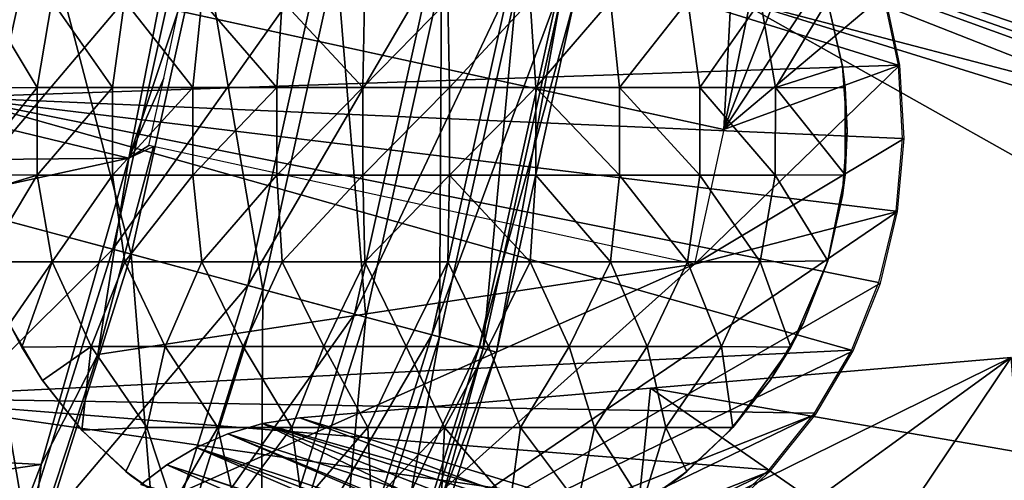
# Model space of a CAD drawing. Header units: millimetres. Extents: x -208 to -25, y 23 to 205.
# Tile 275 of 635: x -90.99 to -83.85, y 105.09 to 108.43. Entities that reach past the tile are written whole.
import ezdxf

# ---------------------------------------------------------------- set-up
doc = ezdxf.new("R2010")
doc.units = ezdxf.units.MM
doc.header["$LTSCALE"] = 65.185185
for name, color, linetype in [('130', 7, 'CONTINUOUS'), ('133', 7, 'CONTINUOUS'), ('14', 7, 'CONTINUOUS'), ('15', 7, 'CONTINUOUS'), ('16', 7, 'CONTINUOUS'), ('25', 7, 'CONTINUOUS'), ('28', 7, 'CONTINUOUS'), ('316', 7, 'CONTINUOUS'), ('317', 7, 'CONTINUOUS'), ('318', 7, 'CONTINUOUS'), ('472', 7, 'CONTINUOUS'), ('514', 7, 'CONTINUOUS'), ('515', 7, 'CONTINUOUS'), ('516', 7, 'CONTINUOUS'), ('522', 7, 'CONTINUOUS')]:
    doc.layers.add(name, color=color, linetype=linetype)

msp = doc.modelspace()

# ---------------------------------------------------------------- linework, layer by layer
at = {"layer": '130', "linetype": 'CONTINUOUS'}
for points in [[(-83.7983, 105.9772, -168.0037), (-83.4892, 105.2467, -168.76), (-86.414, 105.7557, -164.0611), (-83.7983, 105.9772, -168.0037)], [(-86.414, 105.7557, -164.0611), (-83.8442, 103.9754, -168.76), (-88.9575, 105.5407, -160.266), (-86.414, 105.7557, -164.0611)], [(-83.4892, 105.2467, -168.76), (-83.8442, 103.9754, -168.76), (-86.414, 105.7557, -164.0611), (-83.4892, 105.2467, -168.76)], [(-88.9575, 105.5407, -160.266), (-83.8442, 103.9754, -168.76), (-89.2288, 105.4989, -159.8724), (-88.9575, 105.5407, -160.266)], [(-89.2288, 105.4989, -159.8724), (-85.7234, 103.8168, -165.9852), (-89.48, 105.4251, -159.5253), (-89.2288, 105.4989, -159.8724)], [(-83.8442, 103.9754, -168.76), (-85.7234, 103.8168, -165.9852), (-89.2288, 105.4989, -159.8724), (-83.8442, 103.9754, -168.76)], [(-89.48, 105.4251, -159.5253), (-85.7234, 103.8168, -165.9852), (-89.7111, 105.3243, -159.2227), (-89.48, 105.4251, -159.5253)], [(-89.7111, 105.3243, -159.2227), (-85.7234, 103.8168, -165.9852), (-89.9222, 105.2002, -158.9633), (-89.7111, 105.3243, -159.2227)], [(-89.9222, 105.2002, -158.9633), (-85.7234, 103.8168, -165.9852), (-90.1123, 105.0565, -158.747), (-89.9222, 105.2002, -158.9633)]]:
    msp.add_3dface(points, dxfattribs=at)
at = {"layer": '133', "linetype": 'CONTINUOUS'}
for points in [[(-82.7227, 109.1296, -168.76), (-82.9281, 107.8257, -168.76), (-88.0242, 109.8303, -160.266), (-82.7227, 109.1296, -168.76)], [(-88.0242, 109.8303, -160.266), (-82.9281, 107.8257, -168.76), (-85.8, 108.578, -164.0611), (-88.0242, 109.8303, -160.266)], [(-82.9281, 107.8257, -168.76), (-83.5127, 107.2897, -168.0037), (-85.8, 108.578, -164.0611), (-82.9281, 107.8257, -168.76)]]:
    msp.add_3dface(points, dxfattribs=at)
at = {"layer": '14', "linetype": 'CONTINUOUS'}
for points in [[(-90.1976, 107.4224, -148.76), (-89.842, 108.4923, -162.2069), (-89.7504, 109.6933, -148.76), (-90.1976, 107.4224, -148.76)], [(-89.9437, 108.0027, -162.2116), (-89.842, 108.4923, -162.2069), (-90.1976, 107.4224, -148.76), (-89.9437, 108.0027, -162.2116)], [(-90.0545, 107.5155, -162.2069), (-89.9437, 108.0027, -162.2116), (-90.1976, 107.4224, -148.76), (-90.0545, 107.5155, -162.2069)], [(-90.02, 107.5076, -166.26), (-90.0545, 107.5155, -162.2069), (-90.1976, 107.4224, -148.76), (-90.02, 107.5076, -166.26)], [(-90.4233, 105.9989, -166.26), (-90.02, 107.5076, -166.26), (-90.1976, 107.4224, -148.76), (-90.4233, 105.9989, -166.26)], [(-90.8356, 105.2021, -148.76), (-90.4233, 105.9989, -166.26), (-90.1976, 107.4224, -148.76), (-90.8356, 105.2021, -148.76)], [(-90.9124, 104.5159, -166.26), (-90.4233, 105.9989, -166.26), (-90.8356, 105.2021, -148.76), (-90.9124, 104.5159, -166.26)], [(-91.6624, 103.0395, -148.76), (-90.9124, 104.5159, -166.26), (-90.8356, 105.2021, -148.76), (-91.6624, 103.0395, -148.76)]]:
    msp.add_3dface(points, dxfattribs=at)
at = {"layer": '15', "linetype": 'CONTINUOUS'}
msp.add_3dface([(-89.8074, 108.4848, -166.26), (-89.842, 108.4923, -162.2069), (-85.8815, 107.6307, -166.26), (-89.8074, 108.4848, -166.26)], dxfattribs=at)
at = {"layer": '16', "linetype": 'CONTINUOUS'}
for points in [[(-89.8074, 108.4848, -166.26), (-85.8815, 107.6307, -166.26), (-85.7385, 110.2777, -166.26), (-89.8074, 108.4848, -166.26)], [(-85.7385, 110.2777, -166.26), (-85.8815, 107.6307, -166.26), (-85.4077, 109.9297, -166.26), (-85.7385, 110.2777, -166.26)], [(-85.4077, 109.9297, -166.26), (-85.8815, 107.6307, -166.26), (-85.1286, 109.5448, -166.26), (-85.4077, 109.9297, -166.26)], [(-85.1286, 109.5448, -166.26), (-85.8815, 107.6307, -166.26), (-84.8998, 109.1214, -166.26), (-85.1286, 109.5448, -166.26)], [(-84.8998, 109.1214, -166.26), (-85.8815, 107.6307, -166.26), (-84.7136, 108.6154, -166.26), (-84.8998, 109.1214, -166.26)], [(-84.7136, 108.6154, -166.26), (-85.8815, 107.6307, -166.26), (-84.605, 108.0981, -166.26), (-84.7136, 108.6154, -166.26)], [(-84.605, 108.0981, -166.26), (-85.8815, 107.6307, -166.26), (-86.0941, 106.6536, -166.26), (-84.605, 108.0981, -166.26)], [(-84.5742, 107.5645, -166.26), (-84.605, 108.0981, -166.26), (-86.0941, 106.6536, -166.26), (-84.5742, 107.5645, -166.26)], [(-84.621, 107.0357, -166.26), (-84.5742, 107.5645, -166.26), (-86.0941, 106.6536, -166.26), (-84.621, 107.0357, -166.26)], [(-90.02, 107.5076, -166.26), (-90.4233, 105.9989, -166.26), (-86.0941, 106.6536, -166.26), (-90.02, 107.5076, -166.26)], [(-84.7464, 106.5168, -166.26), (-84.621, 107.0357, -166.26), (-88.9544, 104.0899, -166.26), (-84.7464, 106.5168, -166.26)], [(-88.9544, 104.0899, -166.26), (-84.621, 107.0357, -166.26), (-86.0941, 106.6536, -166.26), (-88.9544, 104.0899, -166.26)], [(-90.4233, 105.9989, -166.26), (-90.9124, 104.5159, -166.26), (-86.0941, 106.6536, -166.26), (-90.4233, 105.9989, -166.26)], [(-90.9124, 104.5159, -166.26), (-88.9544, 104.0899, -166.26), (-86.0941, 106.6536, -166.26), (-90.9124, 104.5159, -166.26)], [(-84.9445, 106.0258, -166.26), (-84.7464, 106.5168, -166.26), (-88.9544, 104.0899, -166.26), (-84.9445, 106.0258, -166.26)], [(-85.2149, 105.5656, -166.26), (-84.9445, 106.0258, -166.26), (-88.9544, 104.0899, -166.26), (-85.2149, 105.5656, -166.26)], [(-88.4204, 104.0155, -166.26), (-85.2149, 105.5656, -166.26), (-88.9544, 104.0899, -166.26), (-88.4204, 104.0155, -166.26)], [(-85.5469, 105.1536, -166.26), (-85.2149, 105.5656, -166.26), (-88.4204, 104.0155, -166.26), (-85.5469, 105.1536, -166.26)], [(-87.8919, 104.0194, -166.26), (-85.5469, 105.1536, -166.26), (-88.4204, 104.0155, -166.26), (-87.8919, 104.0194, -166.26)], [(-85.9392, 104.7915, -166.26), (-85.5469, 105.1536, -166.26), (-87.8919, 104.0194, -166.26), (-85.9392, 104.7915, -166.26)]]:
    msp.add_3dface(points, dxfattribs=at)
at = {"layer": '25', "linetype": 'CONTINUOUS'}
for points in [[(-91.4637, 107.8644, -167.76), (-91.0396, 110.0947, -167.76), (-84.618, 108.0964, -167.76), (-91.4637, 107.8644, -167.76)], [(-84.618, 108.0964, -167.76), (-91.0396, 110.0947, -167.76), (-84.7262, 108.6118, -167.76), (-84.618, 108.0964, -167.76)], [(-84.5873, 107.5648, -167.76), (-91.4637, 107.8644, -167.76), (-84.618, 108.0964, -167.76), (-84.5873, 107.5648, -167.76)], [(-92.0811, 105.6846, -167.76), (-91.4637, 107.8644, -167.76), (-84.9562, 106.0317, -167.76), (-92.0811, 105.6846, -167.76)], [(-84.9562, 106.0317, -167.76), (-91.4637, 107.8644, -167.76), (-84.7588, 106.5209, -167.76), (-84.9562, 106.0317, -167.76)], [(-84.7588, 106.5209, -167.76), (-91.4637, 107.8644, -167.76), (-84.6339, 107.0379, -167.76), (-84.7588, 106.5209, -167.76)], [(-84.6339, 107.0379, -167.76), (-91.4637, 107.8644, -167.76), (-84.5873, 107.5648, -167.76), (-84.6339, 107.0379, -167.76)], [(-85.2256, 105.5731, -167.76), (-92.0811, 105.6846, -167.76), (-84.9562, 106.0317, -167.76), (-85.2256, 105.5731, -167.76)], [(-92.0811, 105.6846, -167.76), (-90.895, 104.5255, -167.76), (-92.8901, 103.5616, -167.76), (-92.0811, 105.6846, -167.76)], [(-90.895, 104.5255, -167.76), (-92.0811, 105.6846, -167.76), (-85.9472, 104.8018, -167.76), (-90.895, 104.5255, -167.76)], [(-85.9472, 104.8018, -167.76), (-92.0811, 105.6846, -167.76), (-85.5564, 105.1626, -167.76), (-85.9472, 104.8018, -167.76)], [(-85.5564, 105.1626, -167.76), (-92.0811, 105.6846, -167.76), (-85.2256, 105.5731, -167.76), (-85.5564, 105.1626, -167.76)]]:
    msp.add_3dface(points, dxfattribs=at)
at = {"layer": '28', "linetype": 'CONTINUOUS'}
for points in [[(-90.1976, 107.4224, -148.76), (-89.7504, 109.6933, -148.76), (-97.3269, 109.1439, -148.76), (-90.1976, 107.4224, -148.76)], [(-97.8514, 107.3509, -148.76), (-90.1976, 107.4224, -148.76), (-97.3269, 109.1439, -148.76), (-97.8514, 107.3509, -148.76)], [(-90.8356, 105.2021, -148.76), (-90.1976, 107.4224, -148.76), (-98.5447, 105.6107, -148.76), (-90.8356, 105.2021, -148.76)], [(-98.5447, 105.6107, -148.76), (-90.1976, 107.4224, -148.76), (-97.8514, 107.3509, -148.76), (-98.5447, 105.6107, -148.76)], [(-99.3954, 103.9528, -148.76), (-90.8356, 105.2021, -148.76), (-98.5447, 105.6107, -148.76), (-99.3954, 103.9528, -148.76)], [(-91.6624, 103.0395, -148.76), (-90.8356, 105.2021, -148.76), (-99.3954, 103.9528, -148.76), (-91.6624, 103.0395, -148.76)]]:
    msp.add_3dface(points, dxfattribs=at)
at = {"layer": '316', "linetype": 'CONTINUOUS'}
for points in [[(-88.0242, 109.8303, -160.266), (-85.8, 108.578, -164.0611), (-77.2508, 105.9273, 38.882), (-88.0242, 109.8303, -160.266)], [(-88.0242, 109.8303, -160.266), (-77.2508, 105.9273, 38.882), (-78.5292, 106.507, 26.9771), (-88.0242, 109.8303, -160.266)], [(-88.0242, 109.8303, -160.266), (-78.5292, 106.507, 26.9771), (-79.7287, 107.0511, 15.8215), (-88.0242, 109.8303, -160.266)], [(-88.0242, 109.8303, -160.266), (-79.7287, 107.0511, 15.8215), (-80.8499, 107.5599, 5.4118), (-88.0242, 109.8303, -160.266)], [(-88.0242, 109.8303, -160.266), (-80.8499, 107.5599, 5.4118), (-81.8989, 108.0361, -4.3079), (-88.0242, 109.8303, -160.266)], [(-88.0242, 109.8303, -160.266), (-81.8989, 108.0361, -4.3079), (-82.8787, 108.4811, -13.3626), (-88.0242, 109.8303, -160.266)], [(-85.8, 108.578, -164.0611), (-83.5127, 107.2897, -168.0037), (-77.2508, 105.9273, 38.882), (-85.8, 108.578, -164.0611)]]:
    msp.add_3dface(points, dxfattribs=at)
at = {"layer": '317', "linetype": 'CONTINUOUS'}
for points in [[(-83.7983, 105.9772, -168.0037), (-86.414, 105.7557, -164.0611), (-86.5278, 104.6343, -36.8197), (-83.7983, 105.9772, -168.0037)], [(-85.6461, 104.6333, -29.5034), (-83.7983, 105.9772, -168.0037), (-86.5278, 104.6343, -36.8197), (-85.6461, 104.6333, -29.5034)], [(-84.7005, 104.6319, -21.6125), (-83.7983, 105.9772, -168.0037), (-85.6461, 104.6333, -29.5034), (-84.7005, 104.6319, -21.6125)], [(-83.6908, 104.63, -13.1449), (-83.7983, 105.9772, -168.0037), (-84.7005, 104.6319, -21.6125), (-83.6908, 104.63, -13.1449)], [(-86.414, 105.7557, -164.0611), (-88.9575, 105.5407, -160.266), (-86.5278, 104.6343, -36.8197), (-86.414, 105.7557, -164.0611)]]:
    msp.add_3dface(points, dxfattribs=at)
at = {"layer": '318', "linetype": 'CONTINUOUS'}
for points in [[(-88.9575, 105.5407, -160.266), (-89.2288, 105.4989, -159.8724), (-86.5278, 104.6343, -36.8197), (-88.9575, 105.5407, -160.266)], [(-89.2288, 105.4989, -159.8724), (-89.48, 105.4251, -159.5253), (-86.9525, 104.6096, -40.8153), (-89.2288, 105.4989, -159.8724)], [(-86.5278, 104.6343, -36.8197), (-89.2288, 105.4989, -159.8724), (-86.9525, 104.6096, -40.8153), (-86.5278, 104.6343, -36.8197)], [(-89.48, 105.4251, -159.5253), (-89.7111, 105.3243, -159.2227), (-87.3331, 104.5407, -44.7947), (-89.48, 105.4251, -159.5253)], [(-86.9525, 104.6096, -40.8153), (-89.48, 105.4251, -159.5253), (-87.3331, 104.5407, -44.7947), (-86.9525, 104.6096, -40.8153)], [(-89.7111, 105.3243, -159.2227), (-89.9222, 105.2002, -158.9633), (-87.6629, 104.4464, -48.7728), (-89.7111, 105.3243, -159.2227)], [(-87.3331, 104.5407, -44.7947), (-89.7111, 105.3243, -159.2227), (-87.6629, 104.4464, -48.7728), (-87.3331, 104.5407, -44.7947)], [(-89.9222, 105.2002, -158.9633), (-90.1123, 105.0565, -158.747), (-87.9556, 104.3328, -52.7105), (-89.9222, 105.2002, -158.9633)], [(-87.6629, 104.4464, -48.7728), (-89.9222, 105.2002, -158.9633), (-87.9556, 104.3328, -52.7105), (-87.6629, 104.4464, -48.7728)]]:
    msp.add_3dface(points, dxfattribs=at)
at = {"layer": '472', "linetype": 'CONTINUOUS'}
for points in [[(-76.599, 105.7854, -168.76), (-84.3662, 110.0547, -165.9852), (-85.9759, 110.9605, -163.2928), (-76.599, 105.7854, -168.76)], [(-76.599, 105.7854, -168.76), (-85.9759, 110.9605, -163.2928), (-84.151, 110.8299, -76.2031), (-76.599, 105.7854, -168.76)], [(-76.599, 105.7854, -168.76), (-84.151, 110.8299, -76.2031), (-84.0973, 110.8035, -75.9055), (-76.599, 105.7854, -168.76)], [(-76.599, 105.7854, -168.76), (-84.0973, 110.8035, -75.9055), (-84.0522, 110.7817, -75.6186), (-76.599, 105.7854, -168.76)], [(-76.599, 105.7854, -168.76), (-84.0522, 110.7817, -75.6186), (-83.7429, 110.6347, -73.418), (-76.599, 105.7854, -168.76)], [(-76.599, 105.7854, -168.76), (-82.7227, 109.1296, -168.76), (-84.3662, 110.0547, -165.9852), (-76.599, 105.7854, -168.76)]]:
    msp.add_3dface(points, dxfattribs=at)
at = {"layer": '514', "linetype": 'CONTINUOUS'}
for points in [[(-84.9864, 107.6204, -168.46), (-85.0223, 107.1423, -167.76), (-85.0023, 107.3017, -168.46), (-84.9864, 107.6204, -168.46)], [(-84.9864, 107.6204, -167.76), (-85.0223, 107.1423, -167.76), (-84.9864, 107.6204, -168.46), (-84.9864, 107.6204, -167.76)], [(-85.0023, 107.3017, -168.46), (-85.0223, 107.1423, -167.76), (-85.0208, 107.1528, -168.46), (-85.0023, 107.3017, -168.46)], [(-85.0223, 107.1423, -167.76), (-85.1294, 106.6747, -167.76), (-85.128, 106.6792, -168.46), (-85.0223, 107.1423, -167.76)], [(-85.0208, 107.1528, -168.46), (-85.0223, 107.1423, -167.76), (-85.128, 106.6792, -168.46), (-85.0208, 107.1528, -168.46)], [(-85.128, 106.6792, -168.46), (-85.3047, 106.2291, -167.76), (-85.3067, 106.225, -168.46), (-85.128, 106.6792, -168.46)], [(-85.1294, 106.6747, -167.76), (-85.3047, 106.2291, -167.76), (-85.128, 106.6792, -168.46), (-85.1294, 106.6747, -167.76)], [(-90.9759, 106.0525, -168.46), (-91.0694, 106.2317, -167.76), (-91.0649, 106.2225, -168.46), (-90.9759, 106.0525, -168.46)], [(-90.8306, 105.8182, -167.76), (-91.0694, 106.2317, -167.76), (-90.9759, 106.0525, -168.46), (-90.8306, 105.8182, -167.76)], [(-85.3047, 106.2291, -167.76), (-85.5439, 105.8157, -167.76), (-85.3067, 106.225, -168.46), (-85.3047, 106.2291, -167.76)], [(-85.3067, 106.225, -168.46), (-85.5439, 105.8157, -167.76), (-85.3969, 106.0525, -168.46), (-85.3067, 106.225, -168.46)], [(-90.8248, 105.8097, -168.46), (-90.8306, 105.8182, -167.76), (-90.9759, 106.0525, -168.46), (-90.8248, 105.8097, -168.46)], [(-85.3969, 106.0525, -168.46), (-85.5439, 105.8157, -167.76), (-85.5464, 105.8121, -168.46), (-85.3969, 106.0525, -168.46)], [(-90.5386, 105.4509, -168.46), (-90.8306, 105.8182, -167.76), (-90.8248, 105.8097, -168.46), (-90.5386, 105.4509, -168.46)], [(-90.5323, 105.444, -167.76), (-90.8306, 105.8182, -167.76), (-90.5386, 105.4509, -168.46), (-90.5323, 105.444, -167.76)], [(-85.5439, 105.8157, -167.76), (-85.8422, 105.4422, -167.76), (-85.5464, 105.8121, -168.46), (-85.5439, 105.8157, -167.76)], [(-85.5464, 105.8121, -168.46), (-85.8422, 105.4422, -167.76), (-85.8175, 105.4691, -168.46), (-85.5464, 105.8121, -168.46)], [(-90.2209, 105.1505, -168.46), (-90.5323, 105.444, -167.76), (-90.5386, 105.4509, -168.46), (-90.2209, 105.1505, -168.46)], [(-90.1817, 105.1187, -167.76), (-90.5323, 105.444, -167.76), (-90.2209, 105.1505, -168.46), (-90.1817, 105.1187, -167.76)], [(-85.8422, 105.4422, -167.76), (-86.1925, 105.1176, -167.76), (-86.1508, 105.1514, -168.46), (-85.8422, 105.4422, -167.76)], [(-85.8175, 105.4691, -168.46), (-85.8422, 105.4422, -167.76), (-86.1508, 105.1514, -168.46), (-85.8175, 105.4691, -168.46)], [(-89.8823, 104.9068, -168.46), (-90.1817, 105.1187, -167.76), (-90.2209, 105.1505, -168.46), (-89.8823, 104.9068, -168.46)], [(-89.7868, 104.8494, -167.76), (-90.1817, 105.1187, -167.76), (-89.8823, 104.9068, -168.46), (-89.7868, 104.8494, -167.76)], [(-86.1925, 105.1176, -167.76), (-86.5868, 104.8489, -167.76), (-86.4714, 104.9188, -168.46), (-86.1925, 105.1176, -167.76)], [(-86.1508, 105.1514, -168.46), (-86.1925, 105.1176, -167.76), (-86.4714, 104.9188, -168.46), (-86.1508, 105.1514, -168.46)]]:
    msp.add_3dface(points, dxfattribs=at)
at = {"layer": '515', "linetype": 'CONTINUOUS'}
for points in [[(-90.8646, 107.9351, -168.8446), (-91.3711, 107.9335, -168.46), (-91.2438, 108.565, -168.46), (-90.8646, 107.9351, -168.8446)], [(-90.7571, 108.5649, -168.8163), (-90.8646, 107.9351, -168.8446), (-91.2438, 108.565, -168.46), (-90.7571, 108.5649, -168.8163)], [(-90.3177, 107.9351, -169.1572), (-90.8646, 107.9351, -168.8446), (-90.7571, 108.5649, -168.8163), (-90.3177, 107.9351, -169.1572)], [(-90.2296, 108.5649, -169.1082), (-90.3177, 107.9351, -169.1572), (-90.7571, 108.5649, -168.8163), (-90.2296, 108.5649, -169.1082)], [(-89.7349, 107.9351, -169.3963), (-90.3177, 107.9351, -169.1572), (-90.2296, 108.5649, -169.1082), (-89.7349, 107.9351, -169.3963)], [(-89.6696, 108.5649, -169.3313), (-89.7349, 107.9351, -169.3963), (-90.2296, 108.5649, -169.1082), (-89.6696, 108.5649, -169.3313)], [(-89.1261, 107.9351, -169.558), (-89.7349, 107.9351, -169.3963), (-89.6696, 108.5649, -169.3313), (-89.1261, 107.9351, -169.558)], [(-89.0858, 108.5649, -169.482), (-89.1261, 107.9351, -169.558), (-89.6696, 108.5649, -169.3313), (-89.0858, 108.5649, -169.482)], [(-88.5014, 107.9351, -169.6396), (-89.1261, 107.9351, -169.558), (-89.0858, 108.5649, -169.482), (-88.5014, 107.9351, -169.6396)], [(-88.4878, 108.5649, -169.558), (-88.5014, 107.9351, -169.6396), (-89.0858, 108.5649, -169.482), (-88.4878, 108.5649, -169.558)], [(-87.8849, 108.5649, -169.558), (-88.5014, 107.9351, -169.6396), (-88.4878, 108.5649, -169.558), (-87.8849, 108.5649, -169.558)], [(-87.8714, 107.9351, -169.6396), (-88.5014, 107.9351, -169.6396), (-87.8849, 108.5649, -169.558), (-87.8714, 107.9351, -169.6396)], [(-87.2868, 108.5649, -169.482), (-87.8714, 107.9351, -169.6396), (-87.8849, 108.5649, -169.558), (-87.2868, 108.5649, -169.482)], [(-87.2468, 107.9351, -169.5581), (-87.8714, 107.9351, -169.6396), (-87.2868, 108.5649, -169.482), (-87.2468, 107.9351, -169.5581)], [(-86.7031, 108.5649, -169.3312), (-87.2468, 107.9351, -169.5581), (-87.2868, 108.5649, -169.482), (-86.7031, 108.5649, -169.3312)], [(-86.6379, 107.9351, -169.3963), (-87.2468, 107.9351, -169.5581), (-86.7031, 108.5649, -169.3312), (-86.6379, 107.9351, -169.3963)], [(-86.1431, 108.5649, -169.1081), (-86.6379, 107.9351, -169.3963), (-86.7031, 108.5649, -169.3312), (-86.1431, 108.5649, -169.1081)], [(-86.0551, 107.9351, -169.1572), (-86.6379, 107.9351, -169.3963), (-86.1431, 108.5649, -169.1081), (-86.0551, 107.9351, -169.1572)], [(-85.6156, 108.5649, -168.8162), (-86.0551, 107.9351, -169.1572), (-86.1431, 108.5649, -169.1081), (-85.6156, 108.5649, -168.8162)], [(-85.5082, 107.9351, -168.8446), (-86.0551, 107.9351, -169.1572), (-85.6156, 108.5649, -168.8162), (-85.5082, 107.9351, -168.8446)], [(-85.129, 108.565, -168.46), (-85.5082, 107.9351, -168.8446), (-85.6156, 108.5649, -168.8162), (-85.129, 108.565, -168.46)], [(-85.0209, 108.0891, -168.46), (-85.5082, 107.9351, -168.8446), (-85.129, 108.565, -168.46), (-85.0209, 108.0891, -168.46)], [(-85.0018, 107.9335, -168.46), (-85.5082, 107.9351, -168.8446), (-85.0209, 108.0891, -168.46), (-85.0018, 107.9335, -168.46)], [(-90.8646, 107.9351, -168.8446), (-91.3705, 107.3017, -168.46), (-91.3711, 107.9335, -168.46), (-90.8646, 107.9351, -168.8446)], [(-91.3705, 107.3017, -168.46), (-90.8646, 107.9351, -168.8446), (-90.8642, 107.3, -168.8444), (-91.3705, 107.3017, -168.46)], [(-90.8646, 107.9351, -168.8446), (-90.3177, 107.9351, -169.1572), (-90.8642, 107.3, -168.8444), (-90.8646, 107.9351, -168.8446)], [(-90.8642, 107.3, -168.8444), (-90.3177, 107.9351, -169.1572), (-90.3173, 107.3, -169.1569), (-90.8642, 107.3, -168.8444)], [(-90.3177, 107.9351, -169.1572), (-89.7349, 107.9351, -169.3963), (-90.3173, 107.3, -169.1569), (-90.3177, 107.9351, -169.1572)], [(-90.3173, 107.3, -169.1569), (-89.7349, 107.9351, -169.3963), (-89.7346, 107.3, -169.396), (-90.3173, 107.3, -169.1569)], [(-89.7349, 107.9351, -169.3963), (-89.1261, 107.9351, -169.558), (-89.7346, 107.3, -169.396), (-89.7349, 107.9351, -169.3963)], [(-89.7346, 107.3, -169.396), (-89.1261, 107.9351, -169.558), (-89.1259, 107.3, -169.5577), (-89.7346, 107.3, -169.396)], [(-89.1261, 107.9351, -169.558), (-88.5014, 107.9351, -169.6396), (-89.1259, 107.3, -169.5577), (-89.1261, 107.9351, -169.558)], [(-89.1259, 107.3, -169.5577), (-88.5014, 107.9351, -169.6396), (-88.5013, 107.3, -169.6392), (-89.1259, 107.3, -169.5577)], [(-88.5014, 107.9351, -169.6396), (-87.8714, 107.9351, -169.6396), (-88.5013, 107.3, -169.6392), (-88.5014, 107.9351, -169.6396)], [(-88.5013, 107.3, -169.6392), (-87.8714, 107.9351, -169.6396), (-87.8715, 107.3, -169.6392), (-88.5013, 107.3, -169.6392)], [(-87.8715, 107.3, -169.6392), (-87.2468, 107.9351, -169.5581), (-87.2469, 107.3, -169.5577), (-87.8715, 107.3, -169.6392)], [(-87.8714, 107.9351, -169.6396), (-87.2468, 107.9351, -169.5581), (-87.8715, 107.3, -169.6392), (-87.8714, 107.9351, -169.6396)], [(-87.2469, 107.3, -169.5577), (-87.2468, 107.9351, -169.5581), (-86.6382, 107.3, -169.396), (-87.2469, 107.3, -169.5577)], [(-87.2468, 107.9351, -169.5581), (-86.6379, 107.9351, -169.3963), (-86.6382, 107.3, -169.396), (-87.2468, 107.9351, -169.5581)], [(-86.6382, 107.3, -169.396), (-86.6379, 107.9351, -169.3963), (-86.0555, 107.3, -169.1569), (-86.6382, 107.3, -169.396)], [(-86.6379, 107.9351, -169.3963), (-86.0551, 107.9351, -169.1572), (-86.0555, 107.3, -169.1569), (-86.6379, 107.9351, -169.3963)], [(-86.0555, 107.3, -169.1569), (-86.0551, 107.9351, -169.1572), (-85.5086, 107.3, -168.8444), (-86.0555, 107.3, -169.1569)], [(-86.0551, 107.9351, -169.1572), (-85.5082, 107.9351, -168.8446), (-85.5086, 107.3, -168.8444), (-86.0551, 107.9351, -169.1572)], [(-85.5082, 107.9351, -168.8446), (-85.0023, 107.3017, -168.46), (-85.5086, 107.3, -168.8444), (-85.5082, 107.9351, -168.8446)], [(-85.0018, 107.9335, -168.46), (-85.0023, 107.3017, -168.46), (-85.5082, 107.9351, -168.8446), (-85.0018, 107.9335, -168.46)], [(-84.9864, 107.6204, -168.46), (-85.0023, 107.3017, -168.46), (-85.0018, 107.9335, -168.46), (-84.9864, 107.6204, -168.46)], [(-91.3519, 107.1518, -168.46), (-91.3705, 107.3017, -168.46), (-90.8642, 107.3, -168.8444), (-91.3519, 107.1518, -168.46)], [(-91.2421, 106.6702, -168.46), (-91.3519, 107.1518, -168.46), (-90.8642, 107.3, -168.8444), (-91.2421, 106.6702, -168.46)], [(-91.2421, 106.6702, -168.46), (-90.8642, 107.3, -168.8444), (-90.7554, 106.6704, -168.816), (-91.2421, 106.6702, -168.46)], [(-90.8642, 107.3, -168.8444), (-90.3173, 107.3, -169.1569), (-90.7554, 106.6704, -168.816), (-90.8642, 107.3, -168.8444)], [(-90.7554, 106.6704, -168.816), (-90.3173, 107.3, -169.1569), (-90.2283, 106.6704, -169.1076), (-90.7554, 106.6704, -168.816)], [(-90.3173, 107.3, -169.1569), (-89.7346, 107.3, -169.396), (-90.2283, 106.6704, -169.1076), (-90.3173, 107.3, -169.1569)], [(-90.2283, 106.6704, -169.1076), (-89.7346, 107.3, -169.396), (-89.6686, 106.6704, -169.3304), (-90.2283, 106.6704, -169.1076)], [(-89.7346, 107.3, -169.396), (-89.1259, 107.3, -169.5577), (-89.6686, 106.6704, -169.3304), (-89.7346, 107.3, -169.396)], [(-89.6686, 106.6704, -169.3304), (-89.1259, 107.3, -169.5577), (-89.0853, 106.6704, -169.481), (-89.6686, 106.6704, -169.3304)], [(-89.1259, 107.3, -169.5577), (-88.5013, 107.3, -169.6392), (-89.0853, 106.6704, -169.481), (-89.1259, 107.3, -169.5577)], [(-89.0853, 106.6704, -169.481), (-88.5013, 107.3, -169.6392), (-88.4877, 106.6704, -169.5569), (-89.0853, 106.6704, -169.481)], [(-88.5013, 107.3, -169.6392), (-87.8715, 107.3, -169.6392), (-88.4877, 106.6704, -169.5569), (-88.5013, 107.3, -169.6392)], [(-88.4877, 106.6704, -169.5569), (-87.8715, 107.3, -169.6392), (-87.8853, 106.6704, -169.5569), (-88.4877, 106.6704, -169.5569)], [(-87.8853, 106.6704, -169.5569), (-87.8715, 107.3, -169.6392), (-87.2876, 106.6704, -169.481), (-87.8853, 106.6704, -169.5569)], [(-87.8715, 107.3, -169.6392), (-87.2469, 107.3, -169.5577), (-87.2876, 106.6704, -169.481), (-87.8715, 107.3, -169.6392)], [(-87.2876, 106.6704, -169.481), (-87.2469, 107.3, -169.5577), (-86.7043, 106.6704, -169.3304), (-87.2876, 106.6704, -169.481)], [(-87.2469, 107.3, -169.5577), (-86.6382, 107.3, -169.396), (-86.7043, 106.6704, -169.3304), (-87.2469, 107.3, -169.5577)], [(-86.7043, 106.6704, -169.3304), (-86.6382, 107.3, -169.396), (-86.1447, 106.6704, -169.1076), (-86.7043, 106.6704, -169.3304)], [(-86.6382, 107.3, -169.396), (-86.0555, 107.3, -169.1569), (-86.1447, 106.6704, -169.1076), (-86.6382, 107.3, -169.396)], [(-86.1447, 106.6704, -169.1076), (-86.0555, 107.3, -169.1569), (-85.6175, 106.6704, -168.8161), (-86.1447, 106.6704, -169.1076)], [(-86.0555, 107.3, -169.1569), (-85.5086, 107.3, -168.8444), (-85.6175, 106.6704, -168.8161), (-86.0555, 107.3, -169.1569)], [(-85.5086, 107.3, -168.8444), (-85.128, 106.6792, -168.46), (-85.6175, 106.6704, -168.8161), (-85.5086, 107.3, -168.8444)], [(-85.0023, 107.3017, -168.46), (-85.128, 106.6792, -168.46), (-85.5086, 107.3, -168.8444), (-85.0023, 107.3017, -168.46)], [(-85.0023, 107.3017, -168.46), (-85.0208, 107.1528, -168.46), (-85.128, 106.6792, -168.46), (-85.0023, 107.3017, -168.46)], [(-91.0649, 106.2225, -168.46), (-91.2421, 106.6702, -168.46), (-90.7554, 106.6704, -168.816), (-91.0649, 106.2225, -168.46)], [(-90.9759, 106.0525, -168.46), (-91.0649, 106.2225, -168.46), (-90.7554, 106.6704, -168.816), (-90.9759, 106.0525, -168.46)], [(-90.9759, 106.0525, -168.46), (-90.7554, 106.6704, -168.816), (-90.4729, 106.0569, -168.7948), (-90.9759, 106.0525, -168.46)], [(-90.7554, 106.6704, -168.816), (-90.2283, 106.6704, -169.1076), (-90.4729, 106.0569, -168.7948), (-90.7554, 106.6704, -168.816)], [(-90.4729, 106.0569, -168.7948), (-90.2283, 106.6704, -169.1076), (-89.9358, 106.0569, -169.0571), (-90.4729, 106.0569, -168.7948)], [(-90.2283, 106.6704, -169.1076), (-89.6686, 106.6704, -169.3304), (-89.9358, 106.0569, -169.0571), (-90.2283, 106.6704, -169.1076)], [(-89.9358, 106.0569, -169.0571), (-89.6686, 106.6704, -169.3304), (-89.3693, 106.0569, -169.2476), (-89.9358, 106.0569, -169.0571)], [(-89.6686, 106.6704, -169.3304), (-89.0853, 106.6704, -169.481), (-89.3693, 106.0569, -169.2476), (-89.6686, 106.6704, -169.3304)], [(-89.3693, 106.0569, -169.2476), (-89.0853, 106.6704, -169.481), (-88.7829, 106.0569, -169.3632), (-89.3693, 106.0569, -169.2476)], [(-89.0853, 106.6704, -169.481), (-88.4877, 106.6704, -169.5569), (-88.7829, 106.0569, -169.3632), (-89.0853, 106.6704, -169.481)], [(-88.7829, 106.0569, -169.3632), (-88.4877, 106.6704, -169.5569), (-88.1864, 106.0569, -169.402), (-88.7829, 106.0569, -169.3632)], [(-88.4877, 106.6704, -169.5569), (-87.8853, 106.6704, -169.5569), (-88.1864, 106.0569, -169.402), (-88.4877, 106.6704, -169.5569)], [(-88.1864, 106.0569, -169.402), (-87.8853, 106.6704, -169.5569), (-87.59, 106.0569, -169.3633), (-88.1864, 106.0569, -169.402)], [(-87.8853, 106.6704, -169.5569), (-87.2876, 106.6704, -169.481), (-87.59, 106.0569, -169.3633), (-87.8853, 106.6704, -169.5569)], [(-87.59, 106.0569, -169.3633), (-87.2876, 106.6704, -169.481), (-87.0035, 106.0569, -169.2476), (-87.59, 106.0569, -169.3633)], [(-87.2876, 106.6704, -169.481), (-86.7043, 106.6704, -169.3304), (-87.0035, 106.0569, -169.2476), (-87.2876, 106.6704, -169.481)], [(-87.0035, 106.0569, -169.2476), (-86.7043, 106.6704, -169.3304), (-86.437, 106.0569, -169.0571), (-87.0035, 106.0569, -169.2476)], [(-86.7043, 106.6704, -169.3304), (-86.1447, 106.6704, -169.1076), (-86.437, 106.0569, -169.0571), (-86.7043, 106.6704, -169.3304)], [(-86.437, 106.0569, -169.0571), (-86.1447, 106.6704, -169.1076), (-85.8999, 106.0569, -168.7948), (-86.437, 106.0569, -169.0571)], [(-86.1447, 106.6704, -169.1076), (-85.6175, 106.6704, -168.8161), (-85.8999, 106.0569, -168.7948), (-86.1447, 106.6704, -169.1076)], [(-85.6175, 106.6704, -168.8161), (-85.3969, 106.0525, -168.46), (-85.8999, 106.0569, -168.7948), (-85.6175, 106.6704, -168.8161)], [(-85.128, 106.6792, -168.46), (-85.3969, 106.0525, -168.46), (-85.6175, 106.6704, -168.8161), (-85.128, 106.6792, -168.46)], [(-85.128, 106.6792, -168.46), (-85.3067, 106.225, -168.46), (-85.3969, 106.0525, -168.46), (-85.128, 106.6792, -168.46)], [(-90.8248, 105.8097, -168.46), (-90.9759, 106.0525, -168.46), (-90.4729, 106.0569, -168.7948), (-90.8248, 105.8097, -168.46)], [(-90.5386, 105.4509, -168.46), (-90.8248, 105.8097, -168.46), (-90.4729, 106.0569, -168.7948), (-90.5386, 105.4509, -168.46)], [(-90.5386, 105.4509, -168.46), (-90.4729, 106.0569, -168.7948), (-90.0692, 105.4701, -168.7323), (-90.5386, 105.4509, -168.46)], [(-90.4729, 106.0569, -168.7948), (-89.9358, 106.0569, -169.0571), (-90.0692, 105.4701, -168.7323), (-90.4729, 106.0569, -168.7948)], [(-90.0692, 105.4701, -168.7323), (-89.9358, 106.0569, -169.0571), (-89.5535, 105.4701, -168.9396), (-90.0692, 105.4701, -168.7323)], [(-89.9358, 106.0569, -169.0571), (-89.3693, 106.0569, -169.2476), (-89.5535, 105.4701, -168.9396), (-89.9358, 106.0569, -169.0571)], [(-89.5535, 105.4701, -168.9396), (-89.3693, 106.0569, -169.2476), (-89.0156, 105.4701, -169.0797), (-89.5535, 105.4701, -168.9396)], [(-89.3693, 106.0569, -169.2476), (-88.7829, 106.0569, -169.3632), (-89.0156, 105.4701, -169.0797), (-89.3693, 106.0569, -169.2476)], [(-89.0156, 105.4701, -169.0797), (-88.7829, 106.0569, -169.3632), (-88.4642, 105.4701, -169.1503), (-89.0156, 105.4701, -169.0797)], [(-88.7829, 106.0569, -169.3632), (-88.1864, 106.0569, -169.402), (-88.4642, 105.4701, -169.1503), (-88.7829, 106.0569, -169.3632)], [(-88.4642, 105.4701, -169.1503), (-88.1864, 106.0569, -169.402), (-87.9084, 105.4701, -169.1503), (-88.4642, 105.4701, -169.1503)], [(-88.1864, 106.0569, -169.402), (-87.59, 106.0569, -169.3633), (-87.9084, 105.4701, -169.1503), (-88.1864, 106.0569, -169.402)], [(-87.9084, 105.4701, -169.1503), (-87.59, 106.0569, -169.3633), (-87.3571, 105.4701, -169.0797), (-87.9084, 105.4701, -169.1503)], [(-87.59, 106.0569, -169.3633), (-87.0035, 106.0569, -169.2476), (-87.3571, 105.4701, -169.0797), (-87.59, 106.0569, -169.3633)], [(-87.3571, 105.4701, -169.0797), (-87.0035, 106.0569, -169.2476), (-86.8192, 105.4701, -168.9396), (-87.3571, 105.4701, -169.0797)], [(-87.0035, 106.0569, -169.2476), (-86.437, 106.0569, -169.0571), (-86.8192, 105.4701, -168.9396), (-87.0035, 106.0569, -169.2476)], [(-86.8192, 105.4701, -168.9396), (-86.437, 106.0569, -169.0571), (-86.3034, 105.4701, -168.7322), (-86.8192, 105.4701, -168.9396)], [(-86.437, 106.0569, -169.0571), (-85.8999, 106.0569, -168.7948), (-86.3034, 105.4701, -168.7322), (-86.437, 106.0569, -169.0571)], [(-85.8999, 106.0569, -168.7948), (-85.8175, 105.4691, -168.46), (-86.3034, 105.4701, -168.7322), (-85.8999, 106.0569, -168.7948)], [(-85.3969, 106.0525, -168.46), (-85.8175, 105.4691, -168.46), (-85.8999, 106.0569, -168.7948), (-85.3969, 106.0525, -168.46)], [(-85.3969, 106.0525, -168.46), (-85.5464, 105.8121, -168.46), (-85.8175, 105.4691, -168.46), (-85.3969, 106.0525, -168.46)], [(-90.2209, 105.1505, -168.46), (-90.5386, 105.4509, -168.46), (-90.0692, 105.4701, -168.7323), (-90.2209, 105.1505, -168.46)], [(-89.8823, 104.9068, -168.46), (-90.2209, 105.1505, -168.46), (-90.0692, 105.4701, -168.7323), (-89.8823, 104.9068, -168.46)], [(-89.8823, 104.9068, -168.46), (-90.0692, 105.4701, -168.7323), (-89.5535, 105.4701, -168.9396), (-89.8823, 104.9068, -168.46)], [(-89.8823, 104.9068, -168.46), (-89.5535, 105.4701, -168.9396), (-89.4303, 104.9199, -168.6461), (-89.8823, 104.9068, -168.46)], [(-89.5535, 105.4701, -168.9396), (-89.0156, 105.4701, -169.0797), (-89.4303, 104.9199, -168.6461), (-89.5535, 105.4701, -168.9396)], [(-89.4303, 104.9199, -168.6461), (-89.0156, 105.4701, -169.0797), (-88.9406, 104.9199, -168.7711), (-89.4303, 104.9199, -168.6461)], [(-89.0156, 105.4701, -169.0797), (-88.4642, 105.4701, -169.1503), (-88.9406, 104.9199, -168.7711), (-89.0156, 105.4701, -169.0797)], [(-88.9406, 104.9199, -168.7711), (-88.4642, 105.4701, -169.1503), (-88.4391, 104.9199, -168.8341), (-88.9406, 104.9199, -168.7711)], [(-88.4642, 105.4701, -169.1503), (-87.9084, 105.4701, -169.1503), (-88.4391, 104.9199, -168.8341), (-88.4642, 105.4701, -169.1503)], [(-88.4391, 104.9199, -168.8341), (-87.9084, 105.4701, -169.1503), (-87.9336, 104.9199, -168.8341), (-88.4391, 104.9199, -168.8341)], [(-87.9336, 104.9199, -168.8341), (-87.9084, 105.4701, -169.1503), (-87.4321, 104.9199, -168.7711), (-87.9336, 104.9199, -168.8341)], [(-87.9084, 105.4701, -169.1503), (-87.3571, 105.4701, -169.0797), (-87.4321, 104.9199, -168.7711), (-87.9084, 105.4701, -169.1503)], [(-87.4321, 104.9199, -168.7711), (-87.3571, 105.4701, -169.0797), (-86.9424, 104.9199, -168.6461), (-87.4321, 104.9199, -168.7711)], [(-87.3571, 105.4701, -169.0797), (-86.8192, 105.4701, -168.9396), (-86.9424, 104.9199, -168.6461), (-87.3571, 105.4701, -169.0797)], [(-86.8192, 105.4701, -168.9396), (-86.4714, 104.9188, -168.46), (-86.9424, 104.9199, -168.6461), (-86.8192, 105.4701, -168.9396)], [(-86.4714, 104.9188, -168.46), (-86.8192, 105.4701, -168.9396), (-86.3034, 105.4701, -168.7322), (-86.4714, 104.9188, -168.46)], [(-86.1508, 105.1514, -168.46), (-86.4714, 104.9188, -168.46), (-86.3034, 105.4701, -168.7322), (-86.1508, 105.1514, -168.46)], [(-85.8175, 105.4691, -168.46), (-86.1508, 105.1514, -168.46), (-86.3034, 105.4701, -168.7322), (-85.8175, 105.4691, -168.46)]]:
    msp.add_3dface(points, dxfattribs=at)
at = {"layer": '516', "linetype": 'CONTINUOUS'}
for points in [[(-85.0222, 108.0976, -167.76), (-85.129, 108.565, -168.46), (-85.1288, 108.5643, -167.76), (-85.0222, 108.0976, -167.76)], [(-85.0209, 108.0891, -168.46), (-85.129, 108.565, -168.46), (-85.0222, 108.0976, -167.76), (-85.0209, 108.0891, -168.46)], [(-84.9864, 107.6204, -167.76), (-85.0209, 108.0891, -168.46), (-85.0222, 108.0976, -167.76), (-84.9864, 107.6204, -167.76)], [(-84.9864, 107.6204, -167.76), (-85.0018, 107.9335, -168.46), (-85.0209, 108.0891, -168.46), (-84.9864, 107.6204, -167.76)], [(-84.9864, 107.6204, -167.76), (-84.9864, 107.6204, -168.46), (-85.0018, 107.9335, -168.46), (-84.9864, 107.6204, -167.76)]]:
    msp.add_3dface(points, dxfattribs=at)
at = {"layer": '522', "linetype": 'CONTINUOUS'}
for points in [[(-90.8451, 109.257, 33.6882), (-91.3374, 107.0362, 33.6882), (-92.2176, 109.499, 31.5115), (-90.8451, 109.257, 33.6882)], [(-91.0053, 109.2853, 63.2777), (-91.4945, 107.0783, 63.2777), (-89.8027, 109.0732, 60.9996), (-91.0053, 109.2853, 63.2777)], [(-90.8451, 109.257, 33.6882), (-90.1822, 106.7267, 35.9796), (-91.3374, 107.0362, 33.6882), (-90.8451, 109.257, 33.6882)], [(-89.6673, 109.0493, 35.9796), (-90.1822, 106.7267, 35.9796), (-90.8451, 109.257, 33.6882), (-89.6673, 109.0493, 35.9796)], [(-89.8027, 109.0732, 60.9996), (-91.4945, 107.0783, 63.2777), (-90.315, 106.7623, 60.9996), (-89.8027, 109.0732, 60.9996)], [(-89.8027, 109.0732, 60.9996), (-90.315, 106.7623, 60.9996), (-88.8031, 108.897, 58.6226), (-89.8027, 109.0732, 60.9996)], [(-89.6673, 109.0493, 35.9796), (-89.227, 106.4707, 38.3676), (-90.1822, 106.7267, 35.9796), (-89.6673, 109.0493, 35.9796)], [(-88.6934, 108.8776, 38.3676), (-89.227, 106.4707, 38.3676), (-89.6673, 109.0493, 35.9796), (-88.6934, 108.8776, 38.3676)], [(-88.8031, 108.897, 58.6226), (-90.315, 106.7623, 60.9996), (-89.3346, 106.4995, 58.6226), (-88.8031, 108.897, 58.6226)], [(-88.8031, 108.897, 58.6226), (-89.3346, 106.4995, 58.6226), (-88.0141, 108.7578, 56.1652), (-88.8031, 108.897, 58.6226)], [(-88.6934, 108.8776, 38.3676), (-88.4794, 106.2704, 40.8337), (-89.227, 106.4707, 38.3676), (-88.6934, 108.8776, 38.3676)], [(-87.9311, 108.7432, 40.8337), (-88.4794, 106.2704, 40.8337), (-88.6934, 108.8776, 38.3676), (-87.9311, 108.7432, 40.8337)], [(-88.0141, 108.7578, 56.1652), (-89.3346, 106.4995, 58.6226), (-88.5608, 106.2922, 56.1652), (-88.0141, 108.7578, 56.1652)], [(-88.0141, 108.7578, 56.1652), (-88.5608, 106.2922, 56.1652), (-87.4421, 108.657, 53.6466), (-88.0141, 108.7578, 56.1652)], [(-87.9311, 108.7432, 40.8337), (-87.9451, 106.1272, 43.3585), (-88.4794, 106.2704, 40.8337), (-87.9311, 108.7432, 40.8337)], [(-87.3864, 108.6472, 43.3585), (-87.9451, 106.1272, 43.3585), (-87.9311, 108.7432, 40.8337), (-87.3864, 108.6472, 43.3585)], [(-87.4421, 108.657, 53.6466), (-88.5608, 106.2922, 56.1652), (-87.9997, 106.1419, 53.6466), (-87.4421, 108.657, 53.6466)], [(-87.4421, 108.657, 53.6466), (-87.9997, 106.1419, 53.6466), (-87.0915, 108.5952, 51.0866), (-87.4421, 108.657, 53.6466)], [(-87.0915, 108.5952, 51.0866), (-87.9997, 106.1419, 53.6466), (-87.6558, 106.0497, 51.0866), (-87.0915, 108.5952, 51.0866)], [(-87.3864, 108.6472, 43.3585), (-87.6284, 106.0424, 45.9223), (-87.9451, 106.1272, 43.3585), (-87.3864, 108.6472, 43.3585)], [(-87.0915, 108.5952, 51.0866), (-87.6558, 106.0497, 51.0866), (-86.9649, 108.5728, 48.5051), (-87.0915, 108.5952, 51.0866)], [(-87.0635, 108.5902, 45.9223), (-87.6284, 106.0424, 45.9223), (-87.3864, 108.6472, 43.3585), (-87.0635, 108.5902, 45.9223)], [(-87.0635, 108.5902, 45.9223), (-87.5317, 106.0165, 48.5051), (-87.6284, 106.0424, 45.9223), (-87.0635, 108.5902, 45.9223)], [(-86.9649, 108.5728, 48.5051), (-87.5317, 106.0165, 48.5051), (-87.0635, 108.5902, 45.9223), (-86.9649, 108.5728, 48.5051)], [(-86.9649, 108.5728, 48.5051), (-87.6558, 106.0497, 51.0866), (-87.5317, 106.0165, 48.5051), (-86.9649, 108.5728, 48.5051)], [(-91.4945, 107.0783, 63.2777), (-92.1743, 104.9224, 63.2777), (-90.315, 106.7623, 60.9996), (-91.4945, 107.0783, 63.2777)], [(-91.3374, 107.0362, 33.6882), (-90.8976, 104.4577, 35.9796), (-92.0214, 104.8668, 33.6882), (-91.3374, 107.0362, 33.6882)], [(-90.1822, 106.7267, 35.9796), (-90.8976, 104.4577, 35.9796), (-91.3374, 107.0362, 33.6882), (-90.1822, 106.7267, 35.9796)], [(-90.315, 106.7623, 60.9996), (-92.1743, 104.9224, 63.2777), (-91.0268, 104.5047, 60.9996), (-90.315, 106.7623, 60.9996)], [(-90.315, 106.7623, 60.9996), (-91.0268, 104.5047, 60.9996), (-89.3346, 106.4995, 58.6226), (-90.315, 106.7623, 60.9996)], [(-90.1822, 106.7267, 35.9796), (-89.9683, 104.1195, 38.3676), (-90.8976, 104.4577, 35.9796), (-90.1822, 106.7267, 35.9796)], [(-89.227, 106.4707, 38.3676), (-89.9683, 104.1195, 38.3676), (-90.1822, 106.7267, 35.9796), (-89.227, 106.4707, 38.3676)], [(-89.3346, 106.4995, 58.6226), (-91.0268, 104.5047, 60.9996), (-90.073, 104.1576, 58.6226), (-89.3346, 106.4995, 58.6226)], [(-89.3346, 106.4995, 58.6226), (-90.073, 104.1576, 58.6226), (-88.5608, 106.2922, 56.1652), (-89.3346, 106.4995, 58.6226)], [(-89.227, 106.4707, 38.3676), (-89.241, 103.8548, 40.8337), (-89.9683, 104.1195, 38.3676), (-89.227, 106.4707, 38.3676)], [(-88.4794, 106.2704, 40.8337), (-89.241, 103.8548, 40.8337), (-89.227, 106.4707, 38.3676), (-88.4794, 106.2704, 40.8337)], [(-88.5608, 106.2922, 56.1652), (-90.073, 104.1576, 58.6226), (-89.3202, 103.8836, 56.1652), (-88.5608, 106.2922, 56.1652)], [(-88.5608, 106.2922, 56.1652), (-89.3202, 103.8836, 56.1652), (-87.9997, 106.1419, 53.6466), (-88.5608, 106.2922, 56.1652)], [(-88.4794, 106.2704, 40.8337), (-88.7212, 103.6656, 43.3585), (-89.241, 103.8548, 40.8337), (-88.4794, 106.2704, 40.8337)], [(-87.9451, 106.1272, 43.3585), (-88.7212, 103.6656, 43.3585), (-88.4794, 106.2704, 40.8337), (-87.9451, 106.1272, 43.3585)], [(-87.9997, 106.1419, 53.6466), (-89.3202, 103.8836, 56.1652), (-88.7744, 103.6849, 53.6466), (-87.9997, 106.1419, 53.6466)], [(-87.9997, 106.1419, 53.6466), (-88.7744, 103.6849, 53.6466), (-87.6558, 106.0497, 51.0866), (-87.9997, 106.1419, 53.6466)], [(-87.9451, 106.1272, 43.3585), (-88.4131, 103.5534, 45.9223), (-88.7212, 103.6656, 43.3585), (-87.9451, 106.1272, 43.3585)], [(-87.6284, 106.0424, 45.9223), (-88.4131, 103.5534, 45.9223), (-87.9451, 106.1272, 43.3585), (-87.6284, 106.0424, 45.9223)], [(-87.6558, 106.0497, 51.0866), (-88.7744, 103.6849, 53.6466), (-88.4398, 103.5632, 51.0866), (-87.6558, 106.0497, 51.0866)], [(-87.6558, 106.0497, 51.0866), (-88.4398, 103.5632, 51.0866), (-87.5317, 106.0165, 48.5051), (-87.6558, 106.0497, 51.0866)], [(-87.5317, 106.0165, 48.5051), (-88.4398, 103.5632, 51.0866), (-88.3191, 103.5192, 48.5051), (-87.5317, 106.0165, 48.5051)], [(-87.6284, 106.0424, 45.9223), (-88.3191, 103.5192, 48.5051), (-88.4131, 103.5534, 45.9223), (-87.6284, 106.0424, 45.9223)], [(-87.5317, 106.0165, 48.5051), (-88.3191, 103.5192, 48.5051), (-87.6284, 106.0424, 45.9223), (-87.5317, 106.0165, 48.5051)]]:
    msp.add_3dface(points, dxfattribs=at)

doc.saveas('drawing.dxf')
